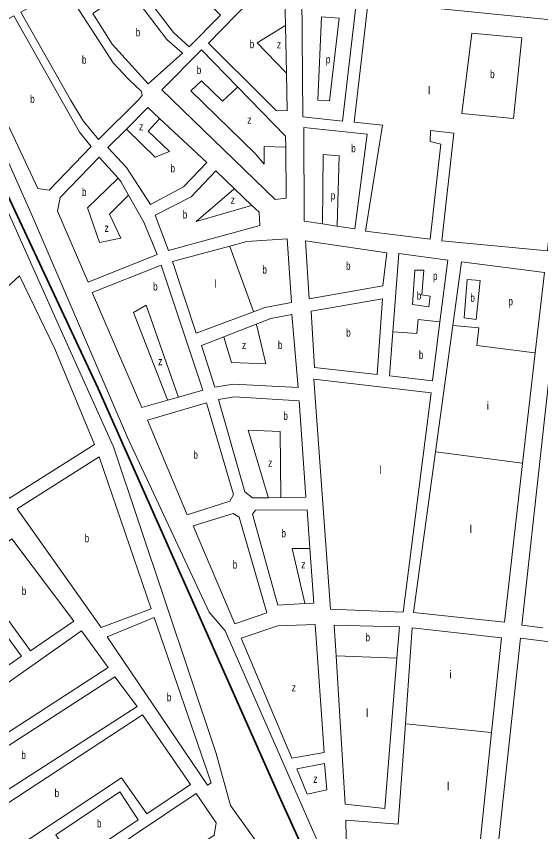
# Model space of a CAD drawing. Extents: x 639657 to 671642, y 222838 to 252123.
# Drawn here: x 648584 to 649239, y 233086 to 234105 of the extents above; entities that cross this region are included whole.
import ezdxf

# ---------------------------------------------------------------- set-up
doc = ezdxf.new("R2010")
doc.units = 0
doc.header["$LTSCALE"] = 4
for name, color, linetype, lineweight in [('1', 7, 'Continuous', 13), ('21', 7, 'Continuous', 13), ('57', 7, 'Continuous', 35)]:
    doc.layers.add(name, color=color, linetype=linetype, lineweight=lineweight)
doc.layers.add('7', color=7, linetype='Continuous')

msp = doc.modelspace()

# ---------------------------------------------------------------- linework, layer by layer
at = {"layer": '1'}
for p, q in [((648698.26, 233940.97), (648721.397, 233964.144)), ((648687.29, 233928.95), (648710.889, 233902.693)), ((648778.91, 233798.84), (648850.36, 233818.08))]:
    msp.add_line(p, q, dxfattribs=at)
for points in [[(649149.42, 232796.25), (649162.7, 232745.53), (649234.9, 232533.79), (649235.74, 232517.04), (649233.58, 232505.44), (649227.55, 232491.05), (649222.82, 232482.89), (649181.25, 232428.84), (649171.15, 232453.78), (649157.62, 232467.77), (649156.35, 232496.16), (649033.16, 232762.48), (648921.04, 233022.17), (648851.52, 233119.17), (648833.54, 233184.3), (648705.42, 233567.34), (648641.96, 233707.52), (648569.71, 233868.76), (648512.26, 233999.25), (648433.24, 234174.14), (648378.3, 234266.73), (648325.37, 234321.82), (648301.67, 234334.15), (648271.66, 234336.15)], [(648410.85, 234277.57), (648411.45, 234275.57), (648414.86, 234264.21), (648539.54, 233999.64), (648604.08, 233855.17), (648722.62, 233578.92), (648824.9, 233360.7), (648844.86, 233337.47), (648978.2, 233033.69), (648993.58, 233013.129)], [(648894.85, 234001.05), (648823.87, 234071.7), (648893.97, 234143.5), (648919.18, 234132.03), (648919.971, 234093.272), (648921.171, 234034.483)], [(648765.68, 234013.12), (648815.17, 234062.97), (648860.413, 234016.672)], [(648921.171, 234034.483), (648922.14, 233986.99), (648908.65, 233987.49), (648894.85, 234001.05)], [(648920.363, 233941.425), (648921.01, 233877.9), (648907.25, 233876.21), (648765.68, 234013.12)], [(648860.413, 234016.672), (648920.22, 233955.47), (648920.363, 233941.425)], [(648721.397, 233964.144), (648748.16, 233990.95), (648762.857, 233977.249)], [(648762.857, 233977.249), (648821.79, 233922.31), (648792.54, 233892.06), (648751.26, 233869.78), (648721.44, 233916.23), (648698.26, 233940.97)], [(648943.01, 233966.17), (648943.32, 233849.08), (648966.138, 233845.732), (648984.459, 233843.044)], [(648984.459, 233843.044), (649006.91, 233839.75), (649022.28, 233957.68), (648943.01, 233966.17)], [(648724.16, 233881.724), (648743.29, 233848.09), (648759.58, 233807.67), (648673.61, 233773), (648635.24, 233861.79), (648638.47, 233878.75), (648687.29, 233928.95)], [(648757.27, 233856.45), (648802.19, 233879.58), (648832.95, 233911.98), (648856.263, 233889.723), (648878.162, 233868.816)], [(648710.889, 233902.693), (648714.55, 233898.62), (648724.16, 233881.724)], [(648878.162, 233868.816), (648887.04, 233860.34), (648888.1, 233843.79), (648773.77, 233812.38), (648757.27, 233856.45)], [(648850.36, 233818.08), (648871.75, 233823.84), (648922.03, 233826.99), (648927.54, 233747.48), (648894.45, 233741.09), (648880.339, 233735.843)], [(649113.045, 233723.289), (649103.63, 233649.68), (649049.92, 233655.99), (649054.13, 233710.798), (649061.67, 233808.95)], [(649061.67, 233808.95), (649122.89, 233800.26), (649113.045, 233723.289)], [(648880.339, 233735.843), (648808.69, 233709.2), (648778.91, 233798.84)], [(649216.297, 233546.603), (649193.57, 233348.34), (649080.14, 233360.32), (649107.609, 233561.037), (649129.212, 233718.89), (649140.08, 233798.3)], [(649140.08, 233798.3), (649243.63, 233785.04), (649232.112, 233684.561), (649216.297, 233546.603)], [(648678.54, 233759.88), (648764.94, 233794.13), (648816.79, 233638.08), (648786.335, 233629.438), (648772.685, 233625.564)], [(649241.81, 233341.312), (649215.27, 233344.65), (649264.47, 233791.03), (649292.346, 233788.224)], [(648772.685, 233625.564), (648740.71, 233616.49), (648678.54, 233759.88)], [(648883.568, 233720.427), (648901.95, 233727.54), (648927.96, 233732.66), (648936.03, 233641.34), (648855.04, 233645.54), (648831.83, 233641.92), (648815.12, 233693.94)], [(648815.12, 233693.94), (648843.096, 233704.766), (648883.568, 233720.427)], [(648836.33, 233626.45), (648856.31, 233629.64), (648937.09, 233624.58), (648945.35, 233504.25), (648914.242, 233503.894), (648898.788, 233503.717)], [(648898.788, 233503.717), (648878.96, 233503.49), (648869.3, 233510.81), (648836.33, 233626.45)], [(648878.94, 233483.08), (648882.6, 233488.23), (648947.06, 233488.57), (648950.503, 233440.036)], [(648944.307, 233371.44), (648910.42, 233369.38), (648878.94, 233483.08)], [(648950.503, 233440.036), (648955.32, 233372.11), (648944.307, 233371.44)], [(648980.87, 233344.57), (649062.51, 233342.52), (649059.354, 233303.258)], [(649059.354, 233303.258), (649044.24, 233115.23), (648994.61, 233120.89), (648983.227, 233306.187), (648980.87, 233344.57)], [(649069.891, 233221.266), (649078.4, 233341.2), (649190.12, 233328.58), (649177.692, 233210.382)], [(648995.45, 233100.91), (649060.98, 233095.66), (649069.891, 233221.266)], [(649177.692, 233210.382), (649156.94, 233013.02), (649037.7, 233020.93), (648996.49, 233057.3), (648995.45, 233100.91)]]:
    msp.add_lwpolyline(points, dxfattribs=at)
for points in [[(648799.61, 234066.84), (648838.94, 234106.63), (648819.91, 234125.45), (648747.42, 234209.56), (648709.34, 234177.74), (648780.16, 234084.79)], [(648651.37, 234000.55), (648589.25, 234110.32), (648644.52, 234140.52), (648704.8, 234046.88), (648724.04, 234026.56), (648740.24, 234010.95), (648740.91, 234006.23), (648736.82, 234001.05), (648686.67, 233951.08), (648667.36, 233974.32)], [(648791.55, 234058.97), (648771.9, 234076.07), (648723.83, 234139.45), (648679.3, 234108.67), (648703.38, 234070.1), (648748.57, 234020.68)], [(648941.83, 233979.68), (648940.46, 234132.58), (649008.9, 234124.41), (648991.36, 233974.05)], [(649276.74, 234098.07), (649023.56, 234123.65), (649005.75, 233972.96), (649041.41, 233969.25), (649020.23, 233836.51), (649101, 233826.72), (649114.23, 233945.51), (649100.69, 233948.75), (649101.14, 233962.29), (649130.57, 233959.24), (649115.61, 233824.76), (649247.31, 233812.11)], [(648557.83, 234001.81), (648521.33, 234073.82), (648580.89, 234105.76), (648662.75, 233960.2), (648677.43, 233942.29), (648624.95, 233887.8), (648610.56, 233889.97)], [(648945.23, 233824.59), (649046.84, 233809.61), (649041.65, 233768.37), (648949.67, 233752.18)], [(648444.67, 233649.8), (648587.67, 233780.64), (648632.06, 233689.48), (648681.36, 233570.17), (648575.37, 233503.08)], [(648952.02, 233736.71), (649041.2, 233752.04), (649034.67, 233657.73), (648956.25, 233666.23)], [(648955.59, 233651.84), (649102.32, 233634.86), (649067.25, 233360.77), (648976.37, 233364.56)], [(648747.78, 233600.58), (648821.5, 233622.39), (648855.33, 233507.61), (648850.6, 233499.45), (648797.3, 233482.34)], [(648585.03, 233489.96), (648687.36, 233554.69), (648752.07, 233364.89), (648689.95, 233341.35)], [(648804.59, 233468.37), (648854.88, 233483.98), (648862.18, 233479.45), (648896.87, 233359.95), (648856.9, 233346.26)], [(648527.38, 233413.99), (648578.12, 233452.37), (648655.58, 233349.35), (648601.62, 233312.26)], [(648489.93, 233354.96), (648518.56, 233402.83), (648590.44, 233305.62), (648547.87, 233276.46)], [(648697.24, 233329.73), (648756.14, 233354.14), (648827.05, 233147.57), (648822.75, 233144.78)], [(648864.83, 233328.41), (648910.39, 233343.81), (648957.23, 233345.46), (648968.25, 233185.39), (648927.85, 233178.14)], [(648419.06, 233164.29), (648424.17, 233113.79), (648698.71, 233291.7), (648665.24, 233337.52)], [(649287.22, 233318.98), (649213.75, 233328.11), (649179.71, 233011.91), (649216.45, 233009.06), (649272.55, 233030.03), (649362.14, 233026.03), (649369.76, 233128.72), (649279.1, 233137.23), (649274.98, 233105.01), (649261.02, 233106.53)], [(648444.58, 233110.54), (648706.86, 233280.09), (648734.76, 233242.88), (648472.26, 233074.4)], [(648478.05, 233060), (648523.35, 233026.84), (648715.12, 233153.75), (648746.66, 233108.58), (648801.48, 233145.24), (648741.62, 233232.56)], [(648934.28, 233165.03), (648968.67, 233171.85), (648971.86, 233138.55), (648947.14, 233133.43)], [(648632.98, 233082.33), (648712.96, 233136.14), (648736.13, 233101.3), (648656.15, 233047.49)], [(648535.37, 233017.59), (648621.37, 233075.9), (648653.34, 233029.87), (648808.56, 233134.06), (648833.45, 233097.5), (648831.07, 233082.03), (648650.91, 232961.34), (648621.69, 232959.02)]]:
    msp.add_lwpolyline(points, close=True, dxfattribs=at)
at = {"layer": '21'}
for points in [[(648960.504, 234000.487), (648974.959, 233999.583), (648987.29, 234102.68), (648965.27, 234104.443)], [(649152.856, 234084.178), (649215.407, 234078.008), (649204.838, 233977.554), (649140.542, 233983.722)], [(649081.901, 233788.101), (649078.889, 233744.923), (649099.147, 233742.28), (649100.908, 233755.497), (649090.339, 233757.26), (649092.982, 233788.101)], [(649147.179, 233776.134), (649163.443, 233774.883), (649158.158, 233726.418), (649143.185, 233728.181)]]:
    msp.add_lwpolyline(points, close=True, dxfattribs=at)
for points in [[(648919.971, 234093.272), (648919.471, 234092.972), (648884.666, 234072.079), (648920.686, 234034.983), (648921.171, 234034.483)], [(648860.413, 234016.672), (648859.913, 234016.203), (648841.509, 233998.942), (648815.086, 234024.496), (648801.874, 234012.159), (648882.024, 233933.735), (648893.474, 233920.517), (648893.474, 233942.547), (648919.863, 233941.446), (648920.363, 233941.425)], [(648721.397, 233964.144), (648721.897, 233963.657), (648757.411, 233929.089), (648775.026, 233936.138), (648748.603, 233961.692), (648762.399, 233976.749), (648762.857, 233977.249)], [(648966.138, 233845.732), (648966.143, 233846.232), (648967.032, 233932.613), (648987.29, 233930.851), (648984.475, 233843.544), (648984.459, 233843.044)], [(648710.889, 233902.693), (648710.389, 233902.206), (648672.857, 233865.644), (648687.83, 233822.467), (648714.253, 233827.754), (648700.161, 233857.714), (648723.66, 233881.224), (648724.16, 233881.724)], [(648856.263, 233889.723), (648855.763, 233889.296), (648808.495, 233848.902), (648877.662, 233868.673), (648878.162, 233868.816)], [(648880.339, 233735.843), (648880.157, 233736.343), (648850.542, 233817.58), (648850.36, 233818.08)], [(648772.685, 233625.564), (648772.491, 233626.064), (648730.107, 233735.23), (648745.961, 233744.042), (648786.159, 233629.938), (648786.335, 233629.438)], [(648843.096, 233704.766), (648843.243, 233704.266), (648852.533, 233672.667), (648895.691, 233670.904), (648883.69, 233719.927), (648883.568, 233720.427)], [(649054.13, 233710.798), (649054.63, 233710.765), (649084.174, 233708.795), (649085.935, 233726.418), (649112.545, 233723.347), (649113.045, 233723.289)], [(649129.212, 233718.89), (649129.712, 233718.843), (649161.681, 233715.844), (649159.039, 233693.815), (649231.612, 233684.624), (649232.112, 233684.561)], [(648898.788, 233503.717), (648898.639, 233504.217), (648873.672, 233588.074), (648913.306, 233586.312), (648914.236, 233504.394), (648914.242, 233503.894)], [(649107.609, 233561.037), (649108.109, 233560.971), (649215.797, 233546.669), (649216.297, 233546.603)], [(648944.307, 233371.44), (648944.19, 233371.94), (648928.279, 233440.036), (648950.002, 233440.036), (648950.503, 233440.036)], [(648983.227, 233306.187), (648983.728, 233306.168), (649058.854, 233303.277), (649059.354, 233303.258)], [(649069.891, 233221.266), (649070.391, 233221.216), (649177.192, 233210.432), (649177.692, 233210.382)]]:
    msp.add_lwpolyline(points, dxfattribs=at)
at = {"layer": '57'}
msp.add_lwpolyline([(649431.73, 232002.995), (649399.994, 232070.308), (649353.025, 232164.294), (649236.203, 232405.189), (649089.828, 232739.384), (648914.202, 233126.457), (648685.944, 233640.163), (648499.009, 234038.457), (648378.361, 234308.787), (648275.477, 234548.58), (648171.383, 234786.42), (648107.014, 234960.761), (648078.134, 235089.132), (648042.869, 235271.292), (648019.786, 235394.046), (648011.928, 235560.15), (648011.719, 235757.044), (648014.054, 235904.557)], dxfattribs=at)

# ---------------------------------------------------------------- texts
at = {"layer": '7'}
for s, width, p in [('b', 0.75, (648733.014, 234080.065)), ('b', 0.75, (648875.449, 234065.245)), ('z', 0.8, (648909.327, 234065.03)), ('b', 0.75, (648665.793, 234045.8)), ('p', 0.75, (648970.555, 234046.285)), ('b', 0.75, (648809.234, 234033.035)), ('b', 0.75, (649175.773, 234027.781)), ('b', 0.75, (648601.19, 233996.78)), ('z', 0.8, (648872.335, 233970.744)), ('z', 0.8, (648737.153, 233962.573)), ('b', 0.75, (649002.263, 233935.257)), ('b', 0.75, (648776.526, 233910.097)), ('b', 0.75, (648665.811, 233880.624)), ('p', 0.75, (648976.721, 233876.218)), ('z', 0.8, (648851.652, 233870.931)), ('b', 0.75, (648791.76, 233852.427)), ('z', 0.8, (648693.996, 233835.684)), ('b', 0.75, (648995.809, 233788.385)), ('b', 0.75, (648891.287, 233783.695)), ('p', 0.75, (649104.432, 233775.764)), ('b', 0.75, (648754.768, 233762.547)), ('b', 0.75, (649084.174, 233751.091)), ('b', 0.75, (649151.112, 233748.448)), ('p', 0.75, (649198.673, 233744.042)), ('b', 0.75, (648995.933, 233704.885)), ('z', 0.8, (648865.745, 233689.409)), ('b', 0.75, (648910.663, 233689.409)), ('b', 0.75, (649086.816, 233677.073)), ('z', 0.8, (648760.934, 233669.142)), ('b', 0.75, (648917.495, 233600.931)), ('b', 0.75, (648805.056, 233552.365)), ('z', 0.8, (648898.333, 233542.253)), ('b', 0.75, (648915.067, 233454.135)), ('b', 0.75, (648669.184, 233448.02)), ('b', 0.75, (648854.128, 233415.12)), ('z', 0.8, (648939.729, 233415.363)), ('b', 0.75, (648590.645, 233382.315)), ('b', 0.75, (649020.069, 233324.267)), ('z', 0.8, (648927.877, 233261.8)), ('b', 0.75, (648771.893, 233249.46)), ('b', 0.75, (648590.132, 233177.245)), ('z', 0.8, (648954.702, 233147.486)), ('b', 0.75, (648631.645, 233129.7)), ('b', 0.75, (648684.555, 233091.815))]:
    msp.add_text(s, height=10, dxfattribs=dict(at, width=width)).set_placement(p)
for s, p in [('l', (649098.266, 234007.514)), ('l', (648831.395, 233766.071)), ('i', (649171.369, 233613.628)), ('l', (649037.493, 233533.441)), ('l', (649150.231, 233459.423)), ('i', (649124.689, 233277.9)), ('l', (649020.686, 233229.9)), ('l', (649121.974, 233138.258))]:
    msp.add_text(s, height=10, dxfattribs=at).set_placement(p)

doc.saveas('drawing.dxf')
